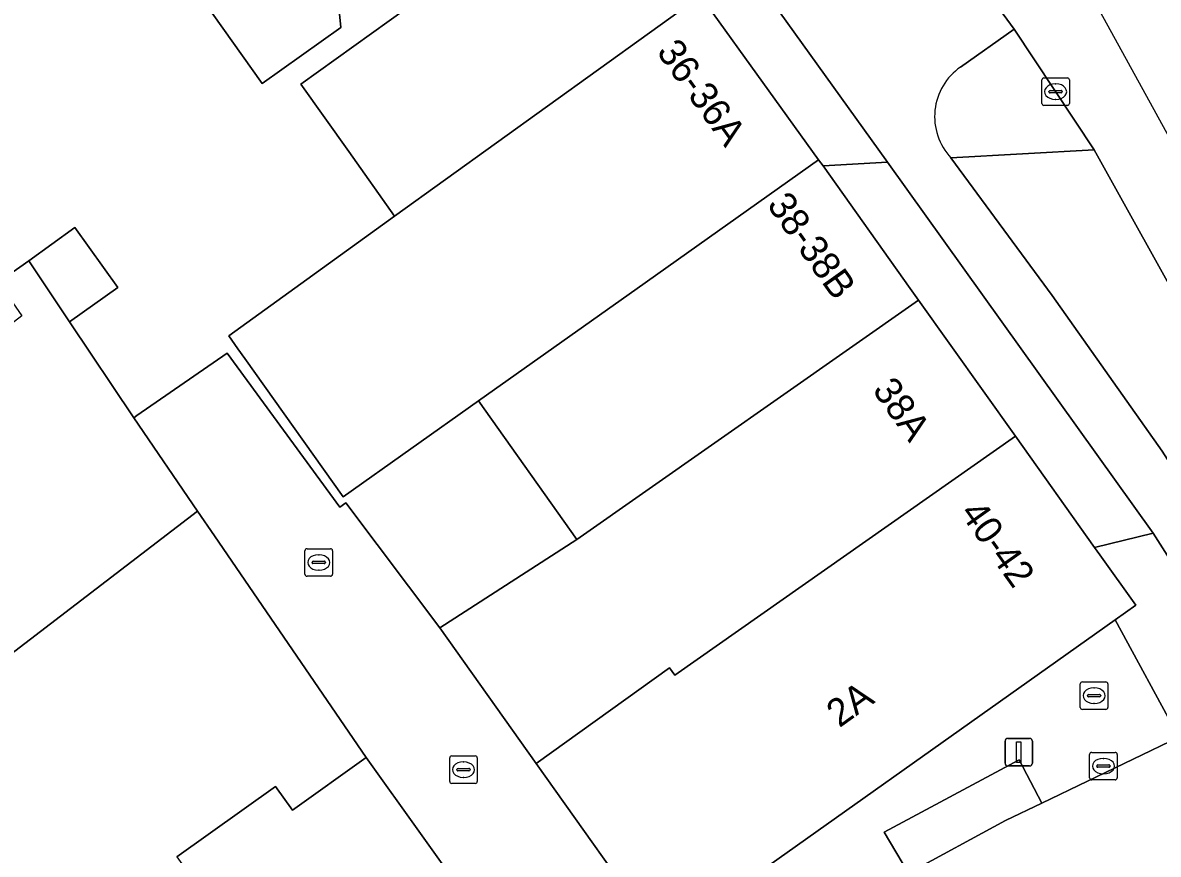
# Model space of a CAD drawing. Extents: x 161838 to 162344, y 381620 to 382160.
# Drawn here: x 162004.56 to 162045.76, y 381979.46 to 382009.64 of the extents above; entities that cross this region are included whole.
import ezdxf

# ---------------------------------------------------------------- set-up
doc = ezdxf.new("R2010")
doc.units = 0
for name, color, linetype in [('IMGEO_Brandkraan', 7, 'Continuous'), ('IMGEO_Erf', 7, 'Continuous'), ('IMGEO_Kolk', 7, 'Continuous'), ('IMGEO_Lichtmast', 7, 'Continuous'), ('IMGEO_Pand', 7, 'Continuous'), ('IMGEO_Pand_nummerreeks', 7, 'Continuous'), ('IMGEO_Parkeervlak_open', 7, 'Continuous'), ('IMGEO_Rijbaan_lokaal_gesloten', 7, 'Continuous'), ('IMGEO_Rijbaan_lokaal_open', 7, 'Continuous'), ('IMGEO_Voetpad_open', 7, 'Continuous')]:
    doc.layers.add(name, color=color, linetype=linetype)

msp = doc.modelspace()

# ---------------------------------------------------------------- linework, layer by layer
at = {"layer": 'IMGEO_Brandkraan'}
for p, q in [((162042.931, 381984.794), (162042.931, 381985.646)), ((162043.006, 381985.72), (162043.858, 381985.72)), ((162043.419, 381985.5), (162043.444, 381985.5)), ((162043.932, 381985.646), (162043.932, 381984.794)), ((162043.19, 381985.214), (162043.19, 381985.226)), ((162043.628, 381985.177), (162043.23, 381985.177)), ((162043.233, 381985.263), (162043.631, 381985.263)), ((162043.674, 381985.226), (162043.674, 381985.214)), ((162043.858, 381984.72), (162043.006, 381984.72)), ((162043.442, 381984.94), (162043.417, 381984.94))]:
    msp.add_line(p, q, dxfattribs=at)
for points in [[(162042.931, 381984.794), (162042.931, 381985.646)], [(162043.006, 381985.72), (162043.858, 381985.72)], [(162043.932, 381985.646), (162043.932, 381984.794)], [(162043.858, 381984.72), (162043.006, 381984.72)]]:
    msp.add_lwpolyline(points, dxfattribs=at)
for centre, radius, start, end in [((162043.008, 381985.644), 0.0765, 91.552, 178.448), ((162043.008, 381985.644), 0.0765, 91.552, 178.448), ((162043.856, 381985.644), 0.0765, 1.552, 88.448), ((162043.856, 381985.644), 0.0765, 1.552, 88.448), ((162043.23, 381985.223), 0.0403, 85.8775, 175.7526), ((162043.227, 381985.213), 0.0366, 178.938, 274.7102), ((162043.631, 381985.22), 0.043, 264.8664, 352.4533), ((162043.635, 381985.225), 0.0386, 1.7309, 96.639), ((162043.008, 381984.796), 0.0765, 181.552, 268.448), ((162043.008, 381984.796), 0.0765, 181.552, 268.448), ((162043.856, 381984.796), 0.0765, 271.552, 358.448), ((162043.856, 381984.796), 0.0765, 271.552, 358.448)]:
    msp.add_arc(centre, radius, start, end, dxfattribs=at)
for centre, major_axis, ratio, start_param, end_param in [((162043.418, 381985.22), (-0.387, 0.002), 0.722429, 4.712389, 7.853982), ((162043.443, 381985.22), (-0.39, 0.002), 0.717154, 1.570796, 4.712389)]:
    msp.add_ellipse(centre, major_axis=major_axis, ratio=ratio, start_param=start_param, end_param=end_param, dxfattribs=at)
at = {"layer": 'IMGEO_Erf'}
for points in [[(162003.669, 382000.227), (162004.777, 382001.002), (162006.453, 382002.204), (162008.008, 382000.035), (162006.261, 381998.783), (162008.587, 381995.307), (162008.706, 381995.389), (162011.974, 381997.652), (162016.072, 381992.055), (162016.287, 381992.222), (162019.699, 381987.686), (162024.663, 381990.882), (162021.093, 381995.914), (162016.182, 381992.431), (162012.617, 381997.456), (162012.371, 381997.804), (162012.034, 381998.278), (162018.054, 382002.618), (162016.389, 382004.966), (162014.656, 382007.41), (162019.136, 382010.639)], [(162015.992, 382010.589), (162016.098, 382009.464), (162013.245, 382007.44), (162011.109, 382010.45)], [(162010.152, 381979.367), (162013.737, 381981.922), (162014.347, 381981.067), (162017.025, 381982.975), (162011.519, 381991.023), (162010.905, 381991.921), (162003.909, 381986.55)]]:
    msp.add_lwpolyline(points, dxfattribs=at)
at = {"layer": 'IMGEO_Kolk'}
for p, q in [((162041.536, 382006.714), (162041.536, 382007.566)), ((162041.611, 382007.64), (162042.463, 382007.64)), ((162042.024, 382007.42), (162042.049, 382007.42)), ((162042.537, 382007.566), (162042.537, 382006.714)), ((162041.795, 382007.134), (162041.795, 382007.146)), ((162042.233, 382007.097), (162041.835, 382007.097)), ((162041.838, 382007.183), (162042.236, 382007.183)), ((162042.047, 382006.86), (162042.022, 382006.86)), ((162042.279, 382007.146), (162042.279, 382007.134)), ((162042.463, 382006.64), (162041.611, 382006.64)), ((162014.8, 381989.627), (162014.8, 381990.479)), ((162014.875, 381990.553), (162015.727, 381990.553)), ((162015.801, 381990.479), (162015.801, 381989.627)), ((162015.059, 381990.047), (162015.059, 381990.059)), ((162015.497, 381990.01), (162015.099, 381990.01)), ((162015.102, 381990.096), (162015.5, 381990.096)), ((162015.288, 381990.333), (162015.313, 381990.333)), ((162015.543, 381990.059), (162015.543, 381990.047)), ((162015.727, 381989.553), (162014.875, 381989.553)), ((162015.311, 381989.773), (162015.286, 381989.773)), ((162020.052, 381982.108), (162020.052, 381982.96)), ((162020.127, 381983.034), (162020.979, 381983.034)), ((162021.053, 381982.96), (162021.053, 381982.108)), ((162043.27, 381982.236), (162043.27, 381983.088)), ((162043.345, 381983.162), (162044.197, 381983.162)), ((162043.758, 381982.942), (162043.783, 381982.942)), ((162044.271, 381983.088), (162044.271, 381982.236)), ((162020.311, 381982.528), (162020.311, 381982.54)), ((162020.354, 381982.577), (162020.752, 381982.577)), ((162020.54, 381982.814), (162020.565, 381982.814)), ((162020.795, 381982.54), (162020.795, 381982.528)), ((162043.529, 381982.656), (162043.529, 381982.668)), ((162043.967, 381982.619), (162043.569, 381982.619)), ((162043.572, 381982.705), (162043.97, 381982.705)), ((162044.013, 381982.668), (162044.013, 381982.656)), ((162020.749, 381982.491), (162020.351, 381982.491)), ((162020.563, 381982.254), (162020.538, 381982.254)), ((162044.197, 381982.162), (162043.345, 381982.162)), ((162043.781, 381982.382), (162043.756, 381982.382)), ((162020.979, 381982.034), (162020.127, 381982.034))]:
    msp.add_line(p, q, dxfattribs=at)
for points in [[(162041.536, 382006.714), (162041.536, 382007.566)], [(162041.611, 382007.64), (162042.463, 382007.64)], [(162042.537, 382007.566), (162042.537, 382006.714)], [(162042.463, 382006.64), (162041.611, 382006.64)], [(162014.8, 381989.627), (162014.8, 381990.479)], [(162014.875, 381990.553), (162015.727, 381990.553)], [(162015.801, 381990.479), (162015.801, 381989.627)], [(162015.727, 381989.553), (162014.875, 381989.553)], [(162020.052, 381982.108), (162020.052, 381982.96)], [(162020.127, 381983.034), (162020.979, 381983.034)], [(162021.053, 381982.96), (162021.053, 381982.108)], [(162043.27, 381982.236), (162043.27, 381983.088)], [(162043.345, 381983.162), (162044.197, 381983.162)], [(162044.271, 381983.088), (162044.271, 381982.236)], [(162044.197, 381982.162), (162043.345, 381982.162)], [(162020.979, 381982.034), (162020.127, 381982.034)]]:
    msp.add_lwpolyline(points, dxfattribs=at)
for centre, radius, start, end in [((162041.613, 382007.564), 0.0765, 91.552, 178.448), ((162041.613, 382007.564), 0.0765, 91.552, 178.448), ((162042.461, 382007.564), 0.0765, 1.552, 88.448), ((162042.461, 382007.564), 0.0765, 1.552, 88.448), ((162041.835, 382007.143), 0.0403, 85.8775, 175.7526), ((162041.832, 382007.133), 0.0366, 178.938, 274.7102), ((162042.236, 382007.14), 0.043, 264.8664, 352.4533), ((162042.24, 382007.145), 0.0386, 1.7309, 96.639), ((162041.613, 382006.716), 0.0765, 181.552, 268.448), ((162041.613, 382006.716), 0.0765, 181.552, 268.448), ((162042.461, 382006.716), 0.0765, 271.552, 358.448), ((162042.461, 382006.716), 0.0765, 271.552, 358.448), ((162014.877, 381990.477), 0.0765, 91.552, 178.448), ((162014.877, 381990.477), 0.0765, 91.552, 178.448), ((162015.725, 381990.477), 0.0765, 1.552, 88.448), ((162015.725, 381990.477), 0.0765, 1.552, 88.448), ((162015.099, 381990.056), 0.0403, 85.8775, 175.7526), ((162015.096, 381990.046), 0.0366, 178.938, 274.7102), ((162015.5, 381990.053), 0.043, 264.8664, 352.4533), ((162015.504, 381990.058), 0.0386, 1.7309, 96.639), ((162014.877, 381989.629), 0.0765, 181.552, 268.448), ((162014.877, 381989.629), 0.0765, 181.552, 268.448), ((162015.725, 381989.629), 0.0765, 271.552, 358.448), ((162015.725, 381989.629), 0.0765, 271.552, 358.448), ((162020.129, 381982.958), 0.0765, 91.552, 178.448), ((162020.129, 381982.958), 0.0765, 91.552, 178.448), ((162020.977, 381982.958), 0.0765, 1.552, 88.448), ((162020.977, 381982.958), 0.0765, 1.552, 88.448), ((162043.347, 381983.086), 0.0765, 91.552, 178.448), ((162043.347, 381983.086), 0.0765, 91.552, 178.448), ((162044.195, 381983.086), 0.0765, 1.552, 88.448), ((162044.195, 381983.086), 0.0765, 1.552, 88.448), ((162020.351, 381982.537), 0.0403, 85.8775, 175.7526), ((162020.348, 381982.527), 0.0366, 178.938, 274.7102), ((162020.752, 381982.534), 0.043, 264.8664, 352.4533), ((162020.756, 381982.539), 0.0386, 1.7309, 96.639), ((162043.569, 381982.665), 0.0403, 85.8775, 175.7526), ((162043.566, 381982.655), 0.0366, 178.938, 274.7102), ((162043.97, 381982.662), 0.043, 264.8664, 352.4533), ((162043.974, 381982.667), 0.0386, 1.7309, 96.639), ((162043.347, 381982.238), 0.0765, 181.552, 268.448), ((162043.347, 381982.238), 0.0765, 181.552, 268.448), ((162044.195, 381982.238), 0.0765, 271.552, 358.448), ((162044.195, 381982.238), 0.0765, 271.552, 358.448), ((162020.129, 381982.11), 0.0765, 181.552, 268.448), ((162020.129, 381982.11), 0.0765, 181.552, 268.448), ((162020.977, 381982.11), 0.0765, 271.552, 358.448), ((162020.977, 381982.11), 0.0765, 271.552, 358.448)]:
    msp.add_arc(centre, radius, start, end, dxfattribs=at)
for centre, major_axis, ratio, start_param, end_param in [((162042.023, 382007.14), (-0.387, 0.002), 0.722429, 4.712389, 7.853982), ((162042.048, 382007.14), (-0.39, 0.002), 0.717154, 1.570796, 4.712389), ((162015.287, 381990.053), (-0.387, 0.002), 0.722429, 4.712389, 7.853982), ((162015.312, 381990.053), (-0.39, 0.002), 0.717154, 1.570796, 4.712389), ((162043.757, 381982.662), (-0.387, 0.002), 0.722429, 4.712389, 7.853982), ((162043.782, 381982.662), (-0.39, 0.002), 0.717154, 1.570796, 4.712389), ((162020.539, 381982.534), (-0.387, 0.002), 0.722429, 4.712389, 7.853982), ((162020.564, 381982.534), (-0.39, 0.002), 0.717154, 1.570796, 4.712389)]:
    msp.add_ellipse(centre, major_axis=major_axis, ratio=ratio, start_param=start_param, end_param=end_param, dxfattribs=at)
at = {"layer": 'IMGEO_Lichtmast'}
for p, q in [((162040.203, 381982.767), (162040.203, 381983.567)), ((162040.203, 381983.567), (162040.203, 381982.767)), ((162040.303, 381983.667), (162041.093, 381983.667)), ((162041.093, 381983.667), (162040.303, 381983.667)), ((162041.193, 381983.567), (162041.193, 381982.767)), ((162041.193, 381982.767), (162041.193, 381983.567)), ((162041.093, 381982.667), (162040.303, 381982.667)), ((162040.303, 381982.667), (162041.093, 381982.667))]:
    msp.add_line(p, q, dxfattribs=at)
msp.add_lwpolyline([(162040.623, 381983.542), (162040.773, 381983.542), (162040.773, 381982.792), (162040.623, 381982.792), (162040.623, 381983.542)], dxfattribs=at)
for centre, start, end in [((162040.303, 381983.567), 90, 180), ((162040.303, 381983.567), 90, 180), ((162041.093, 381983.567), 0, 90), ((162041.093, 381983.567), 360, 90), ((162040.303, 381982.767), 180, 270), ((162040.303, 381982.767), 180, 270), ((162041.093, 381982.767), 270, 0), ((162041.093, 381982.767), 270, 0)]:
    msp.add_arc(centre, 0.1, start, end, dxfattribs=at)
at = {"layer": 'IMGEO_Pand'}
for points in [[(162024.672, 382016.864), (162022.15, 382020.419), (162021.343, 382019.845), (162020.497, 382021.037), (162009.198, 382012.996), (162010.694, 382011.035), (162011.109, 382010.45), (162013.245, 382007.44), (162016.098, 382009.464), (162015.992, 382010.589), (162018.111, 382012.155), (162020.594, 382013.971)], [(162029.147, 382010.614), (162028.111, 382012.05), (162025.731, 382015.347), (162021.722, 382012.503), (162019.915, 382011.201), (162019.136, 382010.639), (162014.656, 382007.41), (162016.389, 382004.966), (162018.054, 382002.618)], [(162033.436, 382004.671), (162029.388, 382010.279), (162029.147, 382010.614), (162018.054, 382002.618), (162012.034, 381998.278), (162012.371, 381997.804), (162012.617, 381997.456), (162016.182, 381992.431), (162021.093, 381995.914), (162026.853, 382000)], [(162037.065, 381999.573), (162036.761, 382000), (162033.599, 382004.442), (162033.436, 382004.671), (162026.853, 382000), (162021.093, 381995.914), (162024.663, 381990.882)], [(162004.777, 382001.002), (162006.261, 381998.783), (162008.008, 382000.035), (162006.453, 382002.204)], [(162008.587, 381995.307), (162006.261, 381998.783), (162004.777, 382001.002), (162003.669, 382000.227), (162004.528, 381998.999), (161998.457, 381994.338), (162003.909, 381986.55), (162010.905, 381991.921)], [(162040.582, 381994.632), (162037.065, 381999.573), (162024.663, 381990.882), (162019.699, 381987.686), (162023.191, 381982.763), (162028.031, 381986.231), (162028.222, 381985.965)], [(162040.582, 381994.632), (162028.222, 381985.965), (162028.031, 381986.231), (162023.191, 381982.763), (162027.675, 381976.439), (162027.763, 381976.315), (162044.198, 381987.972), (162044.947, 381988.503), (162043.64, 381990.335), (162043.453, 381990.598)], [(162023.633, 381973.703), (162018.99, 381980.218), (162017.025, 381982.975), (162014.347, 381981.067), (162013.737, 381981.922), (162010.152, 381979.367), (162012.728, 381975.752), (162017.37, 381969.238)]]:
    msp.add_lwpolyline(points, close=True, dxfattribs=at)
at = {"layer": 'IMGEO_Parkeervlak_open'}
msp.add_lwpolyline([(162040.218, 381980.693), (162041.531, 381981.323), (162040.709, 381982.892), (162035.821, 381980.27), (162036.696, 381978.775)], close=True, dxfattribs=at)
at = {"layer": 'IMGEO_Rijbaan_lokaal_gesloten'}
for points in [[(162145.259, 381854.842), (162135.308, 381862.267), (162112.413, 381888.285), (162074.133, 381954.589), (162056.257, 381987.116), (162039.393, 382017.803), (162035.676, 382024.566), (162020.205, 382044.026), (162018.616, 382046.024), (161957.883, 382126.571)], [(161956.86, 382121.438), (161954.56, 382117.519), (161959.149, 382113.492), (161962.131, 382110.773), (161963.722, 382109.17), (161966.097, 382106.498), (161975.767, 382094.947), (161982.236, 382086.82), (161986.686, 382080.916), (161987.013, 382080.479), (162009.784, 382050.317), (162010.029, 382050.037), (162017.899, 382039.578), (162017.902, 382039.574), (162020.883, 382035.609), (162037.946, 382012.905), (162038.772, 382011.821), (162040.532, 382009.408), (162043.438, 382005.028), (162050.487, 381992.336), (162052.156, 381989.515), (162059.541, 381976.691)]]:
    msp.add_lwpolyline(points, dxfattribs=at)
at = {"layer": 'IMGEO_Rijbaan_lokaal_open'}
msp.add_lwpolyline([(162019.699, 381987.686), (162016.287, 381992.222), (162016.072, 381992.055), (162011.974, 381997.652), (162008.706, 381995.389), (162008.587, 381995.307), (162010.905, 381991.921), (162011.519, 381991.023), (162017.025, 381982.975), (162018.99, 381980.218), (162023.633, 381973.703), (162027.675, 381976.439), (162023.191, 381982.763)], close=True, dxfattribs=at)
msp.add_lwpolyline([(162030.285, 381967.852), (162033.449, 381970.08), (162034.611, 381970.899), (162038.368, 381973.216), (162041.076, 381974.876), (162044.515, 381976.696), (162049.208, 381978.843), (162046.895, 381983.013), (162046.506, 381983.71), (162041.531, 381981.323), (162040.218, 381980.693), (162036.696, 381978.775), (162035.979, 381978.385), (162031.836, 381975.698), (162029.188, 381973.784)], dxfattribs=at)
at = {"layer": 'IMGEO_Voetpad_open'}
for points in [[(161961.971, 382102.2), (161987.189, 382070.102), (162005.618, 382046.645), (162008.125, 382043.316), (162027.362, 382016.531), (162029.757, 382013.196), (162035.937, 382004.58), (162045.575, 381991.113), (162047.552, 381988.022)], [(162038.588, 382008.032), (162040.532, 382009.408), (162038.772, 382011.821), (162036.859, 382010.393)], [(162038.236, 382004.739), (162043.438, 382005.028), (162040.532, 382009.408)], [(162040.532, 382009.408), (162038.588, 382008.032)], [(162057.538, 381974.132), (162049.912, 381987.839), (162047.488, 381991.618), (162045.899, 381994.091), (162041.907, 381999.743), (162038.236, 382004.739)], [(162036.696, 381978.775), (162035.821, 381980.27), (162040.709, 381982.892), (162041.531, 381981.323), (162046.506, 381983.71), (162044.198, 381987.972), (162027.763, 381976.315)]]:
    msp.add_lwpolyline(points, dxfattribs=at)
for points in [[(162029.757, 382013.196), (162028.111, 382012.05), (162029.147, 382010.614), (162029.388, 382010.279), (162033.436, 382004.671), (162033.599, 382004.442), (162035.937, 382004.58)], [(162043.438, 382005.028), (162038.236, 382004.739), (162041.907, 381999.743), (162045.899, 381994.091), (162047.488, 381991.618), (162050.487, 381992.336)], [(162035.937, 382004.58), (162033.599, 382004.442), (162036.761, 382000), (162037.065, 381999.573), (162040.582, 381994.632), (162043.453, 381990.598), (162045.575, 381991.113)], [(162049.483, 381984.485), (162047.552, 381988.022), (162045.575, 381991.113), (162043.453, 381990.598), (162043.64, 381990.335), (162044.947, 381988.503), (162044.198, 381987.972), (162046.506, 381983.71), (162046.895, 381983.013), (162049.208, 381978.843), (162051.451, 381976.567), (162053.684, 381972.093), (162055.738, 381973.205), (162052.869, 381978.398)]]:
    msp.add_lwpolyline(points, close=True, dxfattribs=at)
msp.add_arc((162039.833, 382006.234), 2.187, 124.6892, 223.108, dxfattribs=at)
msp.add_arc((162039.833, 382006.234), 2.187, 124.6892, 223.108, dxfattribs=at)

# ---------------------------------------------------------------- texts
at = {"layer": 'IMGEO_Pand_nummerreeks'}
for s, rotation, p in [('36-36A', 305.8154, (162027.534, 382008.578)), ('38-38B', 305.443, (162031.537, 382003.028)), ('38A', 305.4432, (162035.364, 381996.305)), ('40-42', 305.458, (162038.538, 381991.847)), ('2A', 35.7502, (162034.191, 381984.035))]:
    msp.add_text(s, height=1, rotation=rotation, dxfattribs=at).set_placement(p)

doc.saveas('drawing.dxf')
